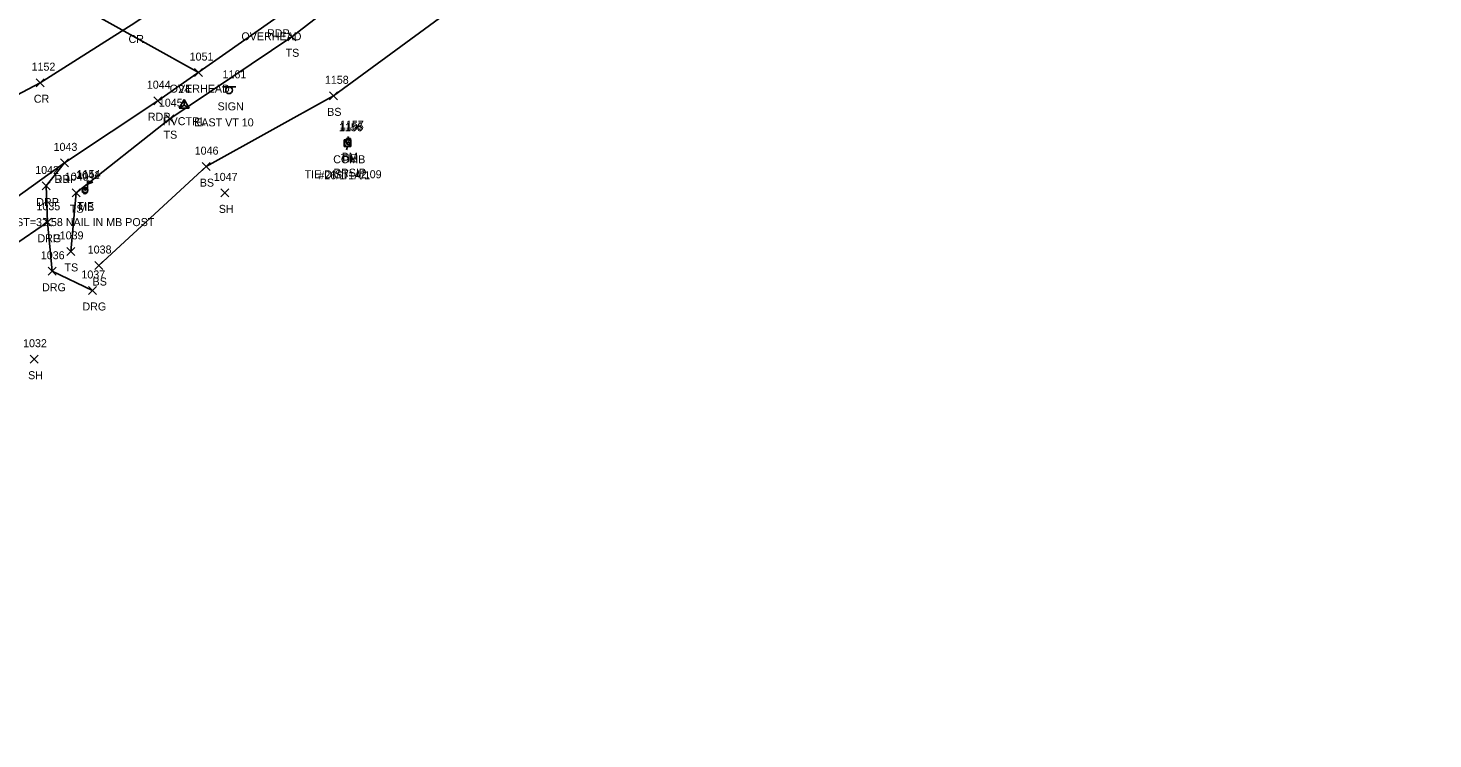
# Model space of a CAD drawing. Extents: x 1611797 to 1633212, y 298978 to 305475.
# Drawn here: x 1612230.1 to 1612581.3, y 300327.7 to 300505.3 of the extents above; entities that cross this region are included whole.
import ezdxf

# ---------------------------------------------------------------- set-up
doc = ezdxf.new("R2010")
doc.units = 0
for name, color, linetype in [('C_A', 7, 'Continuous'), ('C_C', 7, 'Continuous'), ('C_I', 7, 'Continuous'), ('CBP', 7, 'Continuous'), ('CPBM', 7, 'Continuous'), ('CPSM', 7, 'Continuous'), ('L_A', 7, 'Continuous'), ('L_I', 7, 'Continuous'), ('L_TIC', 7, 'Continuous'), ('LELB', 7, 'Continuous'), ('LMB', 7, 'Continuous'), ('P_A', 7, 'Continuous'), ('P_I', 7, 'Continuous'), ('P_TIC', 7, 'Continuous'), ('PET', 7, 'Continuous'), ('PRC', 7, 'Continuous'), ('R_A', 7, 'Continuous'), ('R_I', 7, 'Continuous'), ('R_TIC', 7, 'Continuous'), ('RDG', 7, 'Continuous'), ('RDP', 7, 'Continuous'), ('S_A', 7, 'Continuous'), ('S_C', 7, 'Continuous'), ('S_I', 7, 'Continuous'), ('SSGN', 7, 'Continuous'), ('U_A', 7, 'Continuous'), ('U_C', 7, 'Continuous'), ('U_I', 7, 'Continuous'), ('U_TIC', 7, 'Continuous'), ('UCO', 7, 'Continuous'), ('UP', 7, 'Continuous')]:
    doc.layers.add(name, color=color, linetype=linetype)

msp = doc.modelspace()

# ---------------------------------------------------------------- linework, layer by layer
at = {"layer": 'CBP'}
for centre, radius in [((1612310.14, 300476.77), 0.625), ((1612310.14, 300476.77), 0.0833), ((1612244.33, 300464.82), 0.625), ((1612244.33, 300464.82), 0.0833)]:
    msp.add_circle(centre, radius, dxfattribs=at)
at = {"layer": 'CPBM'}
for p, q in [((1612309.65, 300476.66), (1612309.65, 300477.66)), ((1612309.65, 300477.66), (1612310.65, 300477.66)), ((1612310.65, 300476.66), (1612309.65, 300476.66)), ((1612310.15, 300477.16), (1612310.15, 300477.16)), ((1612310.15, 300477.16), (1612310.15, 300477.16)), ((1612310.65, 300477.66), (1612310.65, 300476.66))]:
    msp.add_line(p, q, dxfattribs=at)
at = {"layer": 'CPSM'}
for p, q in [((1612267.82, 300485.31), (1612269.07, 300487.47)), ((1612270.32, 300485.31), (1612269.07, 300487.47)), ((1612269.07, 300486.03), (1612269.07, 300487.47)), ((1612267.82, 300485.31), (1612269.07, 300486.03)), ((1612267.82, 300485.31), (1612270.32, 300485.31)), ((1612269.07, 300486.03), (1612269.07, 300486.03)), ((1612269.07, 300486.03), (1612270.32, 300485.31))]:
    msp.add_line(p, q, dxfattribs=at)
at = {"layer": 'L_TIC'}
for points in [[(1612295.03, 300502.11), (1612297.03, 300504.11)], [(1612297.03, 300502.11), (1612295.03, 300504.11)], [(1612305.38, 300487.36), (1612307.38, 300489.36)], [(1612307.38, 300487.36), (1612305.38, 300489.36)], [(1612264.52, 300481.65), (1612266.52, 300483.65)], [(1612266.52, 300481.65), (1612264.52, 300483.65)], [(1612273.54, 300469.67), (1612275.54, 300471.67)], [(1612275.54, 300469.67), (1612273.54, 300471.67)], [(1612241.09, 300463.16), (1612243.09, 300465.16)], [(1612243.09, 300463.16), (1612241.09, 300465.16)], [(1612278.25, 300463.12), (1612280.25, 300465.12)], [(1612280.25, 300463.12), (1612278.25, 300465.12)], [(1612239.75, 300448.5), (1612241.75, 300450.5)], [(1612241.75, 300448.5), (1612239.75, 300450.5)], [(1612246.74, 300444.97), (1612248.74, 300446.97)], [(1612248.74, 300444.97), (1612246.74, 300446.97)], [(1612230.58, 300421.57), (1612232.58, 300423.57)], [(1612232.58, 300421.57), (1612230.58, 300423.57)]]:
    msp.add_lwpolyline(points, dxfattribs=at)
at = {"layer": 'LELB'}
for points in [[(1612240.75, 300449.5), (1612242.09, 300464.16), (1612265.52, 300482.65), (1612296.03, 300503.11), (1612324.21, 300525.03), (1612361.52, 300554.43), (1612397.14, 300583.95), (1612422.5, 300602.55)], [(1612247.74, 300445.97), (1612274.54, 300470.67), (1612306.38, 300488.36), (1612338.86, 300512.08), (1612375.93, 300538.61), (1612405.68, 300572.09), (1612430.46, 300593.1), (1612437.73, 300596.03), (1612440.2, 300594.67)]]:
    msp.add_lwpolyline(points, dxfattribs=at)
at = {"layer": 'LMB'}
for p, q in [((1612244.92, 300467.16), (1612246.21, 300466.77)), ((1612244.92, 300464.56), (1612244.92, 300467.16)), ((1612244.92, 300466.26), (1612246.21, 300466.77)), ((1612244.27, 300464.56), (1612244.27, 300464.56))]:
    msp.add_line(p, q, dxfattribs=at)
msp.add_circle((1612244.27, 300464.56), 0.656, dxfattribs=at)
at = {"layer": 'P_TIC'}
for points in [[(1612232.05, 300490.64), (1612234.05, 300492.64)], [(1612234.05, 300490.64), (1612232.05, 300492.64)], [(1612261.51, 300486.14), (1612263.51, 300488.14)], [(1612263.51, 300486.14), (1612261.51, 300488.14)], [(1612238.2, 300470.61), (1612240.2, 300472.61)], [(1612240.2, 300470.61), (1612238.2, 300472.61)]]:
    msp.add_lwpolyline(points, dxfattribs=at)
at = {"layer": 'PET'}
msp.add_lwpolyline([(1612144.95, 300327.73), (1612141.43, 300356.74), (1612142.46, 300380.41), (1612153.41, 300404.36), (1612159, 300411.36), (1612170.98, 300421.86), (1612190.01, 300435.71), (1612213.13, 300453.01), (1612239.2, 300471.61), (1612262.51, 300487.14), (1612292.31, 300507.99), (1612320.91, 300529.26), (1612358.61, 300558.48), (1612393.41, 300587.37), (1612420.13, 300609.37), (1612455.86, 300639.27), (1612483.55, 300663.26), (1612507.62, 300684.04), (1612523.65, 300697.34), (1612526.47, 300698.16), (1612545.1, 300714.88), (1612575.4, 300740.47), (1612596.8, 300759.03)], dxfattribs=at)
at = {"layer": 'PRC'}
msp.add_lwpolyline([(1612099.15, 300430.71), (1612122.26, 300440.06), (1612137.97, 300446.49), (1612163.3, 300457.28), (1612201.88, 300475.21), (1612233.05, 300491.64), (1612256.74, 300506.56), (1612286.27, 300526.59), (1612308.68, 300543.56), (1612346.26, 300573.25), (1612380.66, 300601.4), (1612412.05, 300627.28), (1612443.59, 300653.56), (1612468.75, 300674.64), (1612494.08, 300695.8), (1612523, 300719.99), (1612546.51, 300739.43), (1612573.49, 300762.64), (1612603.84, 300788.89)], dxfattribs=at)
at = {"layer": 'R_TIC'}
for points in [[(1612238.2, 300470.61), (1612240.2, 300472.61)], [(1612240.2, 300470.61), (1612238.2, 300472.61)], [(1612233.62, 300464.84), (1612235.62, 300466.84)], [(1612235.62, 300464.84), (1612233.62, 300466.84)], [(1612233.92, 300455.78), (1612235.92, 300457.78)], [(1612235.92, 300455.78), (1612233.92, 300457.78)], [(1612233.92, 300455.78), (1612235.92, 300457.78)], [(1612235.92, 300455.78), (1612233.92, 300457.78)], [(1612235.07, 300443.54), (1612237.07, 300445.54)], [(1612237.07, 300443.54), (1612235.07, 300445.54)], [(1612245.16, 300438.74), (1612247.16, 300440.74)], [(1612247.16, 300438.74), (1612245.16, 300440.74)]]:
    msp.add_lwpolyline(points, dxfattribs=at)
at = {"layer": 'RDG'}
msp.add_lwpolyline([(1612234.92, 300456.78), (1612236.07, 300444.54), (1612246.16, 300439.74)], dxfattribs=at)
at = {"layer": 'RDP'}
msp.add_lwpolyline([(1612190.01, 300435.71), (1612196.1, 300434.02), (1612217.29, 300444.79), (1612234.92, 300456.78), (1612234.62, 300465.84), (1612239.2, 300471.61)], dxfattribs=at)
at = {"layer": 'SSGN'}
for p, q in [((1612278.65, 300490.58), (1612281.98, 300490.58)), ((1612280.29, 300489.75), (1612280.29, 300489.75))]:
    msp.add_line(p, q, dxfattribs=at)
msp.add_circle((1612280.29, 300489.75), 0.833, dxfattribs=at)
at = {"layer": 'U_TIC'}
for points in [[(1612271.65, 300493.16), (1612273.65, 300495.16)], [(1612273.65, 300493.16), (1612271.65, 300495.16)]]:
    msp.add_lwpolyline(points, dxfattribs=at)
at = {"layer": 'UCO'}
msp.add_lwpolyline([(1612222.24, 300522.21), (1612272.65, 300494.16)], dxfattribs=at)
at = {"layer": 'UP'}
for p, q in [((1612309.12, 300475.67), (1612309.12, 300477.34)), ((1612309.12, 300477.34), (1612310.78, 300477.34)), ((1612310.2, 300478.17), (1612309.95, 300477.34)), ((1612309.95, 300476.51), (1612309.95, 300476.51)), ((1612310.78, 300477.34), (1612310.78, 300475.67)), ((1612310.78, 300475.67), (1612309.12, 300475.67)), ((1612309.7, 300474.84), (1612309.95, 300475.67))]:
    msp.add_line(p, q, dxfattribs=at)
msp.add_circle((1612309.95, 300476.51), 0.833, dxfattribs=at)

# ---------------------------------------------------------------- texts
at = {"layer": 'C_A'}
for s, p in [('HVCTRL', (1612263.76, 300481.03)), ('TIE', (1612308.22, 300471.77)), ('BM', (1612308.47, 300472.16)), ('TIE', (1612242.41, 300459.82))]:
    msp.add_text(s, height=2, dxfattribs=at).set_placement(p)
at = {"layer": 'C_C'}
for s, p in [('TIE DIST=42.09', (1612299.19, 300467.77)), ('RRSIP', (1612306.37, 300468.16)), ('TIE DIST=32.58 NAIL IN MB POST', (1612219.49, 300455.82))]:
    msp.add_text(s, height=2, dxfattribs=at).set_placement(p)
at = {"layer": 'C_I'}
for s, p in [('24', (1612267.61, 300489.03)), ('1155', (1612308.01, 300479.77)), ('1157', (1612308.03, 300480.16)), ('1154', (1612242.21, 300467.82))]:
    msp.add_text(s, height=2, dxfattribs=at).set_placement(p)
at = {"layer": 'L_A'}
for s, p in [('TS', (1612294.44, 300498.11)), ('BS', (1612304.83, 300483.36)), ('TS', (1612263.93, 300477.65)), ('BS', (1612272.98, 300465.67)), ('TS', (1612240.5, 300459.16)), ('MB', (1612242.58, 300459.56)), ('SH', (1612277.74, 300459.12)), ('TS', (1612239.16, 300444.5)), ('BS', (1612246.18, 300440.97)), ('SH', (1612230.07, 300417.57))]:
    msp.add_text(s, height=2, dxfattribs=at).set_placement(p)
at = {"layer": 'L_I'}
for s, p in [('1158', (1612304.26, 300491.36)), ('1045', (1612262.75, 300485.65)), ('1046', (1612271.71, 300473.67)), ('1041', (1612242.06, 300467.56)), ('1040', (1612239.23, 300467.16)), ('1047', (1612276.48, 300467.12)), ('1039', (1612237.97, 300452.5)), ('1038', (1612244.97, 300448.97)), ('1032', (1612228.81, 300425.57))]:
    msp.add_text(s, height=2, dxfattribs=at).set_placement(p)
at = {"layer": 'P_A'}
for s, p in [('RDP', (1612289.79, 300502.99)), ('CR', (1612255.17, 300501.56)), ('CR', (1612231.49, 300486.64)), ('RDP', (1612260, 300482.14)), ('RDP', (1612236.68, 300466.61))]:
    msp.add_text(s, height=2, dxfattribs=at).set_placement(p)
at = {"layer": 'P_I'}
for s, p in [('1152', (1612230.93, 300494.64)), ('1044', (1612259.74, 300490.14)), ('1043', (1612236.43, 300474.61))]:
    msp.add_text(s, height=2, dxfattribs=at).set_placement(p)
at = {"layer": 'R_A'}
for s, p in [('DRP', (1612236.68, 300466.61)), ('DRP', (1612232.1, 300460.84)), ('DRG', (1612232.41, 300451.78)), ('DRP', (1612232.41, 300451.78)), ('DRG', (1612233.56, 300439.54)), ('DRG', (1612243.65, 300434.74))]:
    msp.add_text(s, height=2, dxfattribs=at).set_placement(p)
at = {"layer": 'R_I'}
for s, p in [('1043', (1612236.43, 300474.61)), ('1042', (1612231.84, 300468.84)), ('1035', (1612232.15, 300459.78)), ('1035', (1612232.15, 300459.78)), ('1036', (1612233.24, 300447.54)), ('1037', (1612243.39, 300442.74))]:
    msp.add_text(s, height=2, dxfattribs=at).set_placement(p)
at = {"layer": 'S_A'}
msp.add_text('SIGN', height=2, dxfattribs=at).set_placement((1612277.43, 300484.73))
at = {"layer": 'S_C'}
msp.add_text('EAST VT 10', height=2, dxfattribs=at).set_placement((1612271.59, 300480.73))
at = {"layer": 'S_I'}
msp.add_text('1161', height=2, dxfattribs=at).set_placement((1612278.67, 300492.73))
at = {"layer": 'U_A'}
for s, p in [('OVERHEAD', (1612283.39, 300502.22)), ('OVERHEAD', (1612265.46, 300489.16)), ('COMB', (1612306.34, 300471.51))]:
    msp.add_text(s, height=2, dxfattribs=at).set_placement(p)
at = {"layer": 'U_C'}
msp.add_text('#26/1/1A/1', height=2, dxfattribs=at).set_placement((1612302.64, 300467.51))
at = {"layer": 'U_I'}
for s, p in [('1051', (1612270.45, 300497.16)), ('1156', (1612307.77, 300479.51))]:
    msp.add_text(s, height=2, dxfattribs=at).set_placement(p)

doc.saveas('drawing.dxf')
